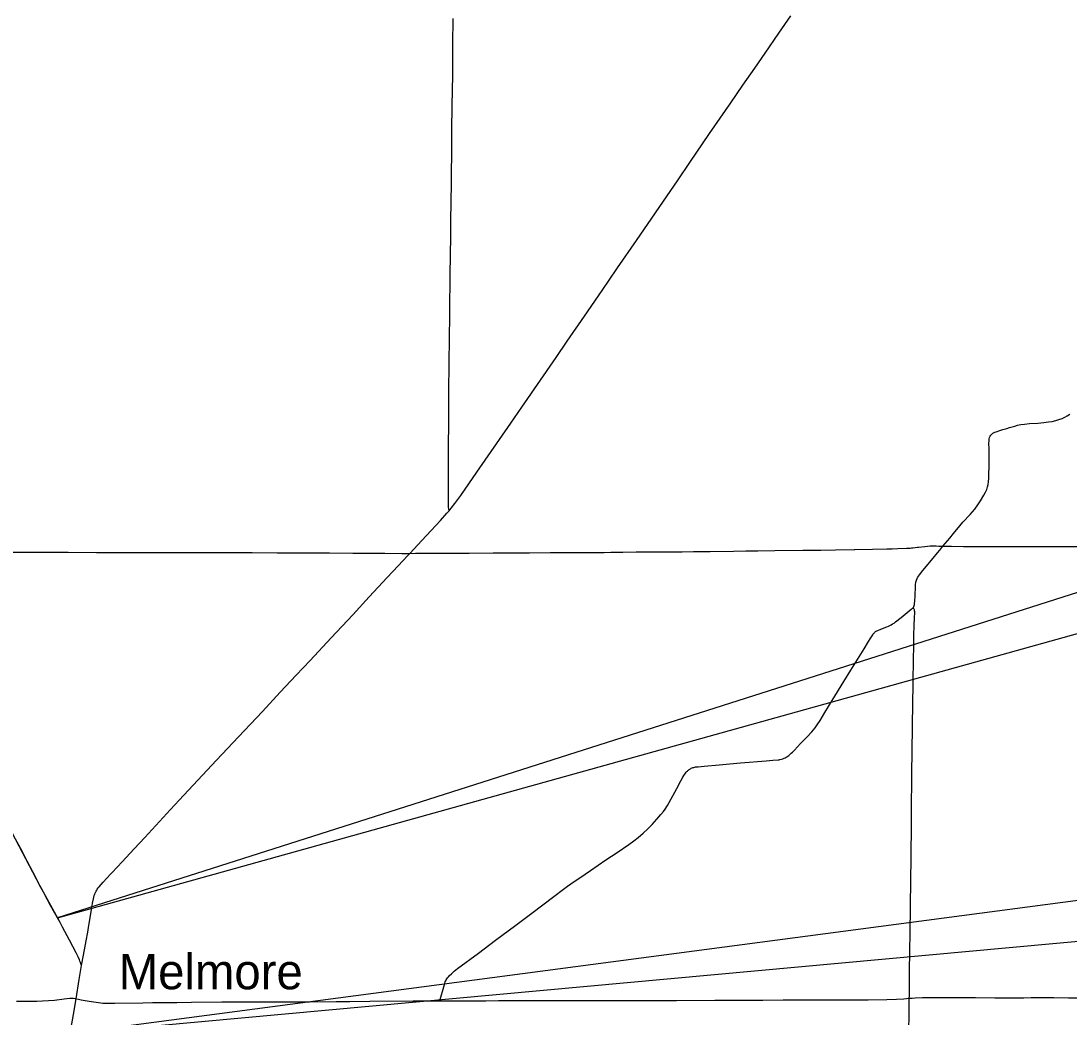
# Model space of a CAD drawing. Extents: x 1772825 to 1773716, y 1138558 to 1139032.
# Drawn here: x 1773418.93 to 1773465.71, y 1138745.61 to 1138790.05 of the extents above; entities that cross this region are included whole.
import ezdxf

# ---------------------------------------------------------------- set-up
doc = ezdxf.new("R2010")
doc.units = 0
for name, color, linetype in [('Default', 7, 'Continuous'), ('GM_X_County_Road', 7, 'Continuous'), ('GM_X_State_Route', 7, 'Continuous'), ('GM_X_Township_Road', 7, 'Continuous'), ('GM_X_Unincorporated_Text', 7, 'Continuous'), ('SH_Text', 7, 'Continuous')]:
    doc.layers.add(name, color=color, linetype=linetype)

msp = doc.modelspace()

# ---------------------------------------------------------------- linework, layer by layer
at = {"layer": 'Default'}
msp.add_lwpolyline([(1773420.679, 1138749.825), (1773419.778, 1138751.484), (1773418.547, 1138753.832), (1773417.994, 1138754.755), (1773415.184, 1138758.818), (1773410.215, 1138765.982), (1773408.86, 1138767.932), (1773405.02, 1138773.466)], dxfattribs=at)
at = {"layer": 'GM_X_County_Road'}
for points in [[(1773460.083, 1138766.613), (1773460.086, 1138766.617), (1773460.186, 1138766.741), (1773460.385, 1138766.978), (1773460.553, 1138767.178), (1773460.837, 1138767.523), (1773460.974, 1138767.684), (1773461.297, 1138768.028), (1773461.404, 1138768.15), (1773461.504, 1138768.276), (1773461.636, 1138768.457), (1773461.759, 1138768.644), (1773461.907, 1138768.889), (1773461.984, 1138769.031), (1773462.036, 1138769.144), (1773462.077, 1138769.261), (1773462.103, 1138769.37), (1773462.12, 1138769.493), (1773462.131, 1138769.654), (1773462.137, 1138769.901), (1773462.14, 1138770.098), (1773462.143, 1138770.508), (1773462.142, 1138770.669), (1773462.141, 1138770.732), (1773462.143, 1138770.756), (1773462.141, 1138770.955), (1773462.137, 1138771.204), (1773462.14, 1138771.316), (1773462.151, 1138771.403), (1773462.166, 1138771.463), (1773462.188, 1138771.52), (1773462.22, 1138771.574), (1773462.26, 1138771.621), (1773462.309, 1138771.658), (1773462.347, 1138771.681), (1773462.399, 1138771.703), (1773462.454, 1138771.726), (1773462.502, 1138771.741), (1773462.572, 1138771.765), (1773462.663, 1138771.79), (1773462.763, 1138771.821), (1773462.942, 1138771.874), (1773463.049, 1138771.906), (1773463.287, 1138771.978), (1773463.407, 1138772.011), (1773463.553, 1138772.042), (1773463.724, 1138772.068), (1773463.947, 1138772.087), (1773464.32, 1138772.11), (1773464.58, 1138772.133), (1773464.789, 1138772.159), (1773464.961, 1138772.187), (1773465.119, 1138772.222), (1773465.262, 1138772.264), (1773465.402, 1138772.316), (1773465.525, 1138772.374), (1773465.634, 1138772.435), (1773465.749, 1138772.509)], [(1773458.961, 1138765.231), (1773458.991, 1138765.281), (1773459.035, 1138765.343), (1773459.185, 1138765.526), (1773459.353, 1138765.726), (1773459.49, 1138765.887), (1773459.646, 1138766.08), (1773459.846, 1138766.322), (1773459.946, 1138766.444), (1773460.083, 1138766.613)], [(1773458.753, 1138763.857), (1773458.781, 1138763.922), (1773458.799, 1138763.972), (1773458.811, 1138764.021), (1773458.816, 1138764.041), (1773458.82, 1138764.066), (1773458.828, 1138764.167), (1773458.833, 1138764.239), (1773458.837, 1138764.326), (1773458.845, 1138764.478), (1773458.853, 1138764.739), (1773458.858, 1138764.826), (1773458.862, 1138764.888), (1773458.865, 1138764.925), (1773458.872, 1138764.975), (1773458.88, 1138765.012), (1773458.903, 1138765.098), (1773458.93, 1138765.169), (1773458.952, 1138765.215), (1773458.961, 1138765.231)], [(1773437.633, 1138746.328), (1773437.679, 1138746.497), (1773437.777, 1138746.859), (1773437.831, 1138747.062), (1773437.852, 1138747.126), (1773437.874, 1138747.185), (1773437.893, 1138747.226), (1773437.913, 1138747.264), (1773437.942, 1138747.313), (1773437.977, 1138747.364), (1773438.016, 1138747.41), (1773438.057, 1138747.458), (1773438.143, 1138747.545), (1773438.276, 1138747.662), (1773438.422, 1138747.778), (1773439.352, 1138748.466), (1773440.121, 1138749.035), (1773441.015, 1138749.707), (1773441.734, 1138750.241), (1773442.717, 1138750.981), (1773443.153, 1138751.311), (1773443.332, 1138751.445), (1773443.625, 1138751.655), (1773443.871, 1138751.824), (1773444.355, 1138752.15), (1773445.044, 1138752.619), (1773445.55, 1138752.958), (1773446.064, 1138753.305), (1773446.286, 1138753.466), (1773446.488, 1138753.626), (1773446.708, 1138753.816), (1773446.909, 1138754.01), (1773447.099, 1138754.195), (1773447.318, 1138754.433), (1773447.497, 1138754.64), (1773447.605, 1138754.776), (1773447.685, 1138754.887), (1773447.794, 1138755.054), (1773448.023, 1138755.474), (1773448.204, 1138755.807), (1773448.385, 1138756.143), (1773448.481, 1138756.312), (1773448.521, 1138756.38), (1773448.562, 1138756.44), (1773448.597, 1138756.488), (1773448.63, 1138756.532), (1773448.653, 1138756.561), (1773448.676, 1138756.585), (1773448.7, 1138756.607), (1773448.727, 1138756.629), (1773448.757, 1138756.651), (1773448.785, 1138756.671), (1773448.816, 1138756.689), (1773448.849, 1138756.707), (1773448.887, 1138756.725), (1773448.923, 1138756.737), (1773448.964, 1138756.75), (1773449.009, 1138756.762), (1773449.044, 1138756.769), (1773449.08, 1138756.774), (1773449.119, 1138756.777), (1773449.158, 1138756.78), (1773449.42, 1138756.8), (1773450.103, 1138756.862), (1773451.055, 1138756.952), (1773452.196, 1138757.044), (1773452.492, 1138757.068), (1773452.728, 1138757.087), (1773452.769, 1138757.092), (1773452.808, 1138757.099), (1773452.875, 1138757.116), (1773452.941, 1138757.134), (1773452.993, 1138757.154), (1773453.041, 1138757.176), (1773453.082, 1138757.198), (1773453.122, 1138757.224), (1773453.162, 1138757.251), (1773453.202, 1138757.284), (1773453.238, 1138757.316), (1773453.312, 1138757.382), (1773453.368, 1138757.435), (1773453.455, 1138757.523), (1773453.731, 1138757.808), (1773454.017, 1138758.105), (1773454.225, 1138758.335), (1773454.375, 1138758.517), (1773454.47, 1138758.648), (1773454.601, 1138758.845), (1773454.815, 1138759.195), (1773455.138, 1138759.726), (1773455.666, 1138760.583), (1773455.972, 1138761.081), (1773456.563, 1138762.044), (1773456.762, 1138762.369), (1773456.836, 1138762.491), (1773456.948, 1138762.667), (1773456.976, 1138762.705), (1773457.001, 1138762.736), (1773457.025, 1138762.759), (1773457.051, 1138762.784), (1773457.079, 1138762.807), (1773457.107, 1138762.826), (1773457.139, 1138762.844), (1773457.176, 1138762.862), (1773457.305, 1138762.913), (1773457.574, 1138763.012), (1773457.648, 1138763.044), (1773457.71, 1138763.073), (1773457.779, 1138763.112), (1773457.839, 1138763.147), (1773457.904, 1138763.19), (1773457.972, 1138763.238), (1773458.224, 1138763.443), (1773458.493, 1138763.662), (1773458.672, 1138763.81), (1773458.694, 1138763.828), (1773458.705, 1138763.836), (1773458.716, 1138763.843), (1773458.729, 1138763.85), (1773458.74, 1138763.854), (1773458.753, 1138763.857)], [(1773418.743, 1138746.312), (1773419.401, 1138746.314), (1773419.65, 1138746.32), (1773419.901, 1138746.329), (1773420.161, 1138746.344), (1773420.428, 1138746.366), (1773420.86, 1138746.419), (1773420.988, 1138746.433), (1773421.111, 1138746.447), (1773421.219, 1138746.459), (1773421.277, 1138746.458), (1773421.347, 1138746.444), (1773421.397, 1138746.43)], [(1773421.397, 1138746.43), (1773421.504, 1138746.403), (1773421.623, 1138746.383), (1773421.979, 1138746.321), (1773422.284, 1138746.271), (1773422.493, 1138746.243), (1773422.585, 1138746.232), (1773422.678, 1138746.228), (1773422.927, 1138746.224), (1773423.125, 1138746.223)], [(1773423.125, 1138746.223), (1773424.368, 1138746.249), (1773424.803, 1138746.255), (1773425.487, 1138746.262), (1773425.897, 1138746.263), (1773426.544, 1138746.271), (1773427.897, 1138746.285), (1773428.692, 1138746.292), (1773429.488, 1138746.29), (1773430.122, 1138746.291), (1773431.091, 1138746.292), (1773431.813, 1138746.291), (1773433.006, 1138746.308), (1773433.615, 1138746.31), (1773434.51, 1138746.313), (1773436.437, 1138746.33), (1773436.834, 1138746.329), (1773437.633, 1138746.328)], [(1773437.633, 1138746.328), (1773438.003, 1138746.327), (1773438.675, 1138746.331), (1773439.681, 1138746.338), (1773440.241, 1138746.341), (1773440.601, 1138746.343), (1773442.081, 1138746.342), (1773443.15, 1138746.341), (1773445.039, 1138746.341), (1773445.537, 1138746.345), (1773446.208, 1138746.346), (1773447.041, 1138746.349), (1773448.185, 1138746.353), (1773449.9, 1138746.356), (1773451.131, 1138746.364), (1773452.051, 1138746.367), (1773452.958, 1138746.371), (1773453.617, 1138746.375), (1773454.176, 1138746.378), (1773454.761, 1138746.377), (1773455.27, 1138746.375), (1773455.73, 1138746.376), (1773456.75, 1138746.384), (1773457.583, 1138746.394), (1773458.018, 1138746.407), (1773458.343, 1138746.428), (1773458.58, 1138746.446)], [(1773458.58, 1138746.446), (1773458.708, 1138746.458), (1773458.845, 1138746.47), (1773459.169, 1138746.482), (1773459.666, 1138746.487), (1773460.475, 1138746.482), (1773461.531, 1138746.479), (1773462.401, 1138746.473), (1773463.247, 1138746.471), (1773463.694, 1138746.473), (1773464.017, 1138746.475), (1773464.477, 1138746.476), (1773465.037, 1138746.476), (1773465.683, 1138746.474), (1773466.242, 1138746.47)]]:
    msp.add_lwpolyline(points, dxfattribs=at)
at = {"layer": 'GM_X_State_Route'}
for points in [[(1773422.107, 1138750.572), (1773422.127, 1138750.694), (1773422.165, 1138750.887), (1773422.183, 1138750.961), (1773422.202, 1138751.029), (1773422.213, 1138751.059), (1773422.228, 1138751.101), (1773422.255, 1138751.165), (1773422.287, 1138751.223), (1773422.315, 1138751.272), (1773422.341, 1138751.314), (1773422.381, 1138751.368), (1773422.423, 1138751.421), (1773422.601, 1138751.627), (1773422.929, 1138751.984), (1773423.006, 1138752.065), (1773423.452, 1138752.533), (1773423.994, 1138753.116), (1773424.46, 1138753.619), (1773425.615, 1138754.867), (1773426.001, 1138755.289), (1773426.832, 1138756.18), (1773427.667, 1138757.068), (1773428.647, 1138758.108), (1773429.709, 1138759.243), (1773430.504, 1138760.1), (1773431.222, 1138760.858), (1773431.835, 1138761.511), (1773432.786, 1138762.528), (1773433.741, 1138763.559), (1773434.476, 1138764.352), (1773435.279, 1138765.218), (1773435.774, 1138765.742), (1773436.189, 1138766.188), (1773436.29, 1138766.297), (1773436.824, 1138766.871), (1773437.666, 1138767.769), (1773437.949, 1138768.083), (1773438.048, 1138768.2), (1773438.138, 1138768.307), (1773438.303, 1138768.518), (1773438.564, 1138768.883), (1773439.286, 1138769.925), (1773440.802, 1138772.112), (1773441.29, 1138772.818), (1773442.817, 1138775.042), (1773443.317, 1138775.769), (1773444.085, 1138776.886), (1773444.708, 1138777.785), (1773445.156, 1138778.443), (1773445.561, 1138779.04), (1773446.401, 1138780.258), (1773447.25, 1138781.484), (1773448.259, 1138782.963), (1773448.785, 1138783.733), (1773449.67, 1138785.026), (1773450.615, 1138786.397), (1773451.159, 1138787.185), (1773451.684, 1138787.941), (1773452.151, 1138788.616), (1773452.765, 1138789.506), (1773453.302, 1138790.283)], [(1773421.637, 1138747.908), (1773421.59, 1138748.048), (1773421.567, 1138748.109), (1773421.543, 1138748.163), (1773421.481, 1138748.301), (1773421.397, 1138748.472), (1773421.099, 1138749.033), (1773420.788, 1138749.619), (1773420.679, 1138749.825), (1773420.567, 1138750.032), (1773420.394, 1138750.342), (1773420.258, 1138750.585), (1773420, 1138751.067), (1773419.879, 1138751.294), (1773419.778, 1138751.484), (1773419.567, 1138751.893), (1773419.352, 1138752.313), (1773419.218, 1138752.565), (1773419.095, 1138752.795), (1773419, 1138752.976), (1773418.771, 1138753.409)], [(1773421.637, 1138747.908), (1773421.731, 1138748.376), (1773421.852, 1138749.007), (1773421.917, 1138749.397), (1773421.951, 1138749.607), (1773421.98, 1138749.782), (1773422.091, 1138750.481), (1773422.107, 1138750.572)], [(1773420.937, 1138743.413), (1773420.94, 1138743.471), (1773420.945, 1138743.55), (1773420.977, 1138743.996), (1773421.115, 1138744.751), (1773421.167, 1138745.059), (1773421.279, 1138745.726), (1773421.397, 1138746.43), (1773421.537, 1138747.29), (1773421.637, 1138747.908)]]:
    msp.add_lwpolyline(points, dxfattribs=at)
at = {"layer": 'GM_X_Township_Road'}
for points in [[(1773438.048, 1138768.2), (1773438.033, 1138768.286), (1773438.023, 1138768.343), (1773438.018, 1138768.383), (1773438.014, 1138768.418), (1773438.012, 1138768.468), (1773438.011, 1138768.903), (1773438.017, 1138769.91), (1773438.021, 1138770.855), (1773438.031, 1138772.322), (1773438.038, 1138773.354), (1773438.051, 1138774.933), (1773438.058, 1138775.728), (1773438.074, 1138777.071), (1773438.094, 1138778.736), (1773438.115, 1138780.452), (1773438.127, 1138781.148), (1773438.142, 1138781.968), (1773438.155, 1138782.814), (1773438.166, 1138784.579), (1773438.171, 1138785.175), (1773438.184, 1138786.269), (1773438.203, 1138787.649), (1773438.217, 1138789.004), (1773438.229, 1138790.16)], [(1773436.29, 1138766.297), (1773436.542, 1138766.299), (1773436.814, 1138766.301), (1773437.897, 1138766.304), (1773438.94, 1138766.307), (1773440.009, 1138766.316), (1773440.941, 1138766.322), (1773441.636, 1138766.322), (1773442.557, 1138766.333), (1773443.552, 1138766.335), (1773444.229, 1138766.337), (1773444.671, 1138766.34), (1773444.957, 1138766.341), (1773445.267, 1138766.345), (1773445.802, 1138766.355), (1773446.387, 1138766.359), (1773446.906, 1138766.363), (1773447.519, 1138766.365), (1773448.235, 1138766.369), (1773448.447, 1138766.369), (1773448.944, 1138766.375), (1773449.491, 1138766.384), (1773449.702, 1138766.387), (1773450.734, 1138766.397), (1773451.293, 1138766.406), (1773451.828, 1138766.415), (1773452.586, 1138766.428), (1773453.829, 1138766.441), (1773454.637, 1138766.442), (1773455.295, 1138766.452), (1773456.115, 1138766.468)], [(1773456.115, 1138766.468), (1773456.144, 1138766.469), (1773456.935, 1138766.485), (1773457.577, 1138766.496), (1773457.812, 1138766.502), (1773458.075, 1138766.51), (1773458.453, 1138766.526), (1773458.619, 1138766.535), (1773458.68, 1138766.538), (1773458.735, 1138766.543), (1773458.95, 1138766.569), (1773458.993, 1138766.574)], [(1773458.993, 1138766.574), (1773459.278, 1138766.609), (1773459.392, 1138766.62), (1773459.508, 1138766.628), (1773459.584, 1138766.631), (1773459.657, 1138766.631), (1773459.718, 1138766.63), (1773459.775, 1138766.629), (1773459.893, 1138766.622), (1773459.968, 1138766.619), (1773460.083, 1138766.613)], [(1773460.083, 1138766.613), (1773460.123, 1138766.613), (1773460.472, 1138766.613), (1773460.995, 1138766.606), (1773462.213, 1138766.604), (1773463.357, 1138766.597), (1773464.09, 1138766.597), (1773465.221, 1138766.6), (1773466.315, 1138766.599)], [(1773418.113, 1138766.356), (1773418.42, 1138766.356), (1773418.924, 1138766.355), (1773419.682, 1138766.353), (1773421.037, 1138766.347), (1773422.305, 1138766.343), (1773423.739, 1138766.341), (1773425.426, 1138766.339), (1773426.495, 1138766.337), (1773427.726, 1138766.337), (1773428.534, 1138766.334), (1773429.261, 1138766.33), (1773430.372, 1138766.324), (1773431.418, 1138766.319), (1773432.711, 1138766.314), (1773433.743, 1138766.312), (1773434.514, 1138766.307), (1773435.173, 1138766.3), (1773435.931, 1138766.298), (1773436.29, 1138766.297)], [(1773458.692, 1138756.063), (1773458.695, 1138756.556), (1773458.706, 1138757.401), (1773458.718, 1138758.632), (1773458.748, 1138760.497), (1773458.765, 1138761.628), (1773458.777, 1138762.1), (1773458.789, 1138762.597), (1773458.801, 1138763.107), (1773458.81, 1138763.393), (1773458.822, 1138763.689), (1773458.82, 1138763.74), (1773458.812, 1138763.78), (1773458.802, 1138763.806), (1773458.79, 1138763.825), (1773458.775, 1138763.843), (1773458.753, 1138763.857)], [(1773458.58, 1138746.446), (1773458.585, 1138746.562), (1773458.586, 1138746.699), (1773458.586, 1138746.984), (1773458.588, 1138747.357), (1773458.594, 1138747.73), (1773458.596, 1138747.855), (1773458.604, 1138748.339), (1773458.61, 1138748.675), (1773458.617, 1138749.259), (1773458.619, 1138749.408), (1773458.625, 1138749.843), (1773458.629, 1138750.03), (1773458.637, 1138750.614), (1773458.65, 1138751.646), (1773458.655, 1138751.931), (1773458.663, 1138752.478), (1773458.666, 1138752.963), (1773458.679, 1138753.995), (1773458.687, 1138754.865), (1773458.687, 1138755.139), (1773458.692, 1138756.059), (1773458.692, 1138756.063)], [(1773458.459, 1138736.556), (1773458.474, 1138737.786), (1773458.478, 1138738.532), (1773458.483, 1138739.141), (1773458.491, 1138740.223), (1773458.495, 1138740.782), (1773458.516, 1138742.15), (1773458.526, 1138742.858), (1773458.545, 1138744.052), (1773458.554, 1138744.524), (1773458.561, 1138744.984), (1773458.571, 1138745.755), (1773458.575, 1138746.252), (1773458.579, 1138746.426), (1773458.58, 1138746.446)]]:
    msp.add_lwpolyline(points, dxfattribs=at)
at = {"layer": 'SH_Text'}
for points in [[(1773543.413, 1138789.212), (1773420.567, 1138750.032), (1773543.413, 1138784.267)], [(1773543.413, 1138761.018), (1773421.141, 1138744.869), (1773543.413, 1138756.072)]]:
    msp.add_lwpolyline(points, close=True, dxfattribs=at)

# ---------------------------------------------------------------- texts
at = {"layer": 'GM_X_Unincorporated_Text'}
msp.add_text('Melmore', height=1.5795, rotation=0, dxfattribs=at).set_placement((1773423.296, 1138746.849))

doc.saveas('drawing.dxf')
